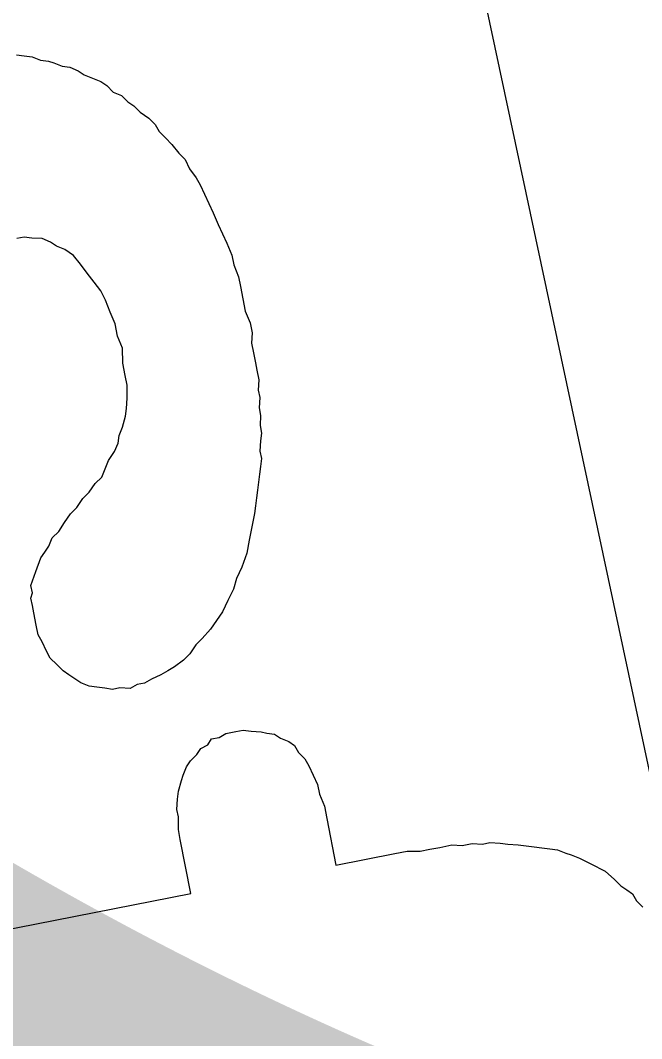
# Model space of a CAD drawing. Extents: x -545846 to -545044, y -1122650 to -1119108.
# Drawn here: x -545471.057 to -545469.26, y -1120431.051 to -1120428.105 of the extents above; entities that cross this region are included whole.
import ezdxf

# ---------------------------------------------------------------- set-up
doc = ezdxf.new("R2010")
doc.units = 0
doc.layers.add('osvětlené plochy-hodnota-obrys', color=7, linetype='Continuous')
doc.layers.add('Rozpiska', color=7, linetype='Continuous')

msp = doc.modelspace()

# ---------------------------------------------------------------- linework, layer by layer
at = {"layer": 'osvětlené plochy-hodnota-obrys'}
msp.add_lwpolyline([(-545607.5186, -1119727.5174), (-545482.5359, -1120367.871), (-545465.7296, -1120446.7426)], dxfattribs=at)
at = {"layer": 'Rozpiska'}
for p, q in [((-545471.068, -1120428.2042), (-545471.0452, -1120428.2071)), ((-545471.0452, -1120428.2071), (-545471.0225, -1120428.2101)), ((-545471.0225, -1120428.2101), (-545470.9984, -1120428.2201)), ((-545470.9984, -1120428.2201), (-545470.9757, -1120428.223)), ((-545470.9757, -1120428.223), (-545470.96, -1120428.2274)), ((-545470.96, -1120428.2274), (-545470.9359, -1120428.2374)), ((-545470.9359, -1120428.2374), (-545470.9132, -1120428.2404)), ((-545470.9132, -1120428.2404), (-545470.8891, -1120428.2504)), ((-545470.8891, -1120428.2504), (-545470.8721, -1120428.2618)), ((-545470.8721, -1120428.2618), (-545470.8479, -1120428.2719)), ((-545470.8479, -1120428.2719), (-545470.8238, -1120428.2819)), ((-545470.8238, -1120428.2819), (-545470.8068, -1120428.2934)), ((-545470.8068, -1120428.2934), (-545470.7884, -1120428.3119)), ((-545470.7884, -1120428.3119), (-545470.7643, -1120428.322)), ((-545470.7643, -1120428.322), (-545470.7459, -1120428.3405)), ((-545470.7459, -1120428.3405), (-545470.7289, -1120428.352)), ((-545470.7289, -1120428.352), (-545470.7105, -1120428.3705)), ((-545470.7105, -1120428.3705), (-545470.685, -1120428.3877)), ((-545470.685, -1120428.3877), (-545470.6666, -1120428.4062)), ((-545470.6666, -1120428.4062), (-545470.6553, -1120428.4262)), ((-545470.6553, -1120428.4262), (-545470.6369, -1120428.4447)), ((-545470.6369, -1120428.4447), (-545470.6185, -1120428.4633)), ((-545470.6185, -1120428.4633), (-545470.5987, -1120428.489)), ((-545470.5987, -1120428.489), (-545470.5803, -1120428.5075)), ((-545470.5803, -1120428.5075), (-545470.5676, -1120428.5346)), ((-545470.5676, -1120428.5346), (-545470.5478, -1120428.5602)), ((-545470.5478, -1120428.5602), (-545470.5365, -1120428.5802)), ((-545470.5365, -1120428.5802), (-545470.5238, -1120428.6072)), ((-545470.5238, -1120428.6072), (-545470.5112, -1120428.6343)), ((-545470.5112, -1120428.6343), (-545470.4985, -1120428.6614)), ((-545470.4985, -1120428.6614), (-545470.4844, -1120428.6955)), ((-545470.4844, -1120428.6955), (-545470.4717, -1120428.7226)), ((-545471.046, -1120428.7316), (-545471.0673, -1120428.7358)), ((-545471.0233, -1120428.7345), (-545471.046, -1120428.7316)), ((-545470.9934, -1120428.7361), (-545471.0233, -1120428.7345)), ((-545470.9693, -1120428.7461), (-545470.9934, -1120428.7361)), ((-545470.4717, -1120428.7226), (-545470.4591, -1120428.7496)), ((-545470.9523, -1120428.7576), (-545470.9693, -1120428.7461)), ((-545470.9282, -1120428.7676), (-545470.9523, -1120428.7576)), ((-545470.9026, -1120428.7848), (-545470.9282, -1120428.7676)), ((-545470.4591, -1120428.7496), (-545470.445, -1120428.7838)), ((-545470.8829, -1120428.8104), (-545470.9026, -1120428.7848)), ((-545470.445, -1120428.7838), (-545470.4394, -1120428.8123)), ((-545470.8631, -1120428.8361), (-545470.8829, -1120428.8104)), ((-545470.4394, -1120428.8123), (-545470.4253, -1120428.8464)), ((-545470.8433, -1120428.8618), (-545470.8631, -1120428.8361)), ((-545470.4253, -1120428.8464), (-545470.4198, -1120428.8749)), ((-545470.8235, -1120428.8874), (-545470.8433, -1120428.8618)), ((-545470.8108, -1120428.9145), (-545470.8235, -1120428.8874)), ((-545470.4198, -1120428.8749), (-545470.4128, -1120428.9104)), ((-545470.7967, -1120428.9486), (-545470.8108, -1120428.9145)), ((-545470.4128, -1120428.9104), (-545470.4059, -1120428.946)), ((-545470.4059, -1120428.946), (-545470.3918, -1120428.9802)), ((-545470.7827, -1120428.9828), (-545470.7967, -1120428.9486)), ((-545470.7757, -1120429.0184), (-545470.7827, -1120428.9828)), ((-545470.3918, -1120428.9802), (-545470.3862, -1120429.0086)), ((-545470.7616, -1120429.0526), (-545470.7757, -1120429.0184)), ((-545470.3862, -1120429.0086), (-545470.3878, -1120429.0385)), ((-545470.7604, -1120429.0966), (-545470.7616, -1120429.0526)), ((-545470.3878, -1120429.0385), (-545470.3822, -1120429.0669)), ((-545470.3822, -1120429.0669), (-545470.3766, -1120429.0954)), ((-545470.7534, -1120429.1322), (-545470.7604, -1120429.0966)), ((-545470.3766, -1120429.0954), (-545470.3724, -1120429.1167)), ((-545470.3724, -1120429.1167), (-545470.3669, -1120429.1451)), ((-545470.7479, -1120429.1606), (-545470.7534, -1120429.1322)), ((-545470.3669, -1120429.1451), (-545470.3684, -1120429.175)), ((-545470.748, -1120429.1976), (-545470.7479, -1120429.1606)), ((-545470.3684, -1120429.175), (-545470.3642, -1120429.1963)), ((-545470.7496, -1120429.2274), (-545470.748, -1120429.1976)), ((-545470.3642, -1120429.1963), (-545470.3658, -1120429.2262)), ((-545470.7525, -1120429.2502), (-545470.7496, -1120429.2274)), ((-545470.3658, -1120429.2262), (-545470.3616, -1120429.2475)), ((-545470.7611, -1120429.2814), (-545470.7525, -1120429.2502)), ((-545470.3616, -1120429.2475), (-545470.3632, -1120429.2773)), ((-545470.7712, -1120429.3055), (-545470.7611, -1120429.2814)), ((-545470.3632, -1120429.2773), (-545470.359, -1120429.2987)), ((-545470.359, -1120429.2987), (-545470.3619, -1120429.3214)), ((-545470.7842, -1120429.3524), (-545470.7741, -1120429.3282)), ((-545470.7741, -1120429.3282), (-545470.7712, -1120429.3055)), ((-545470.3619, -1120429.3214), (-545470.3635, -1120429.3512)), ((-545470.8013, -1120429.3779), (-545470.7842, -1120429.3524)), ((-545470.3635, -1120429.3512), (-545470.3593, -1120429.3726)), ((-545470.8114, -1120429.402), (-545470.8013, -1120429.3779)), ((-545470.3593, -1120429.3726), (-545470.3622, -1120429.3953)), ((-545470.8214, -1120429.4261), (-545470.8114, -1120429.402)), ((-545470.3652, -1120429.418), (-545470.3681, -1120429.4408)), ((-545470.3622, -1120429.3953), (-545470.3652, -1120429.418)), ((-545470.8572, -1120429.47), (-545470.84, -1120429.4445)), ((-545470.84, -1120429.4445), (-545470.8214, -1120429.4261)), ((-545470.3681, -1120429.4408), (-545470.371, -1120429.4635)), ((-545470.8757, -1120429.4884), (-545470.8572, -1120429.47)), ((-545470.371, -1120429.4635), (-545470.374, -1120429.4862)), ((-545470.8929, -1120429.5139), (-545470.8757, -1120429.4884)), ((-545470.374, -1120429.4862), (-545470.3769, -1120429.509)), ((-545470.9286, -1120429.5579), (-545470.9114, -1120429.5323)), ((-545470.9114, -1120429.5323), (-545470.8929, -1120429.5139)), ((-545470.3798, -1120429.5317), (-545470.3871, -1120429.57)), ((-545470.3769, -1120429.509), (-545470.3798, -1120429.5317)), ((-545470.9457, -1120429.5834), (-545470.9286, -1120429.5579)), ((-545470.9643, -1120429.6018), (-545470.9457, -1120429.5834)), ((-545470.3871, -1120429.57), (-545470.3944, -1120429.6084)), ((-545470.9743, -1120429.6259), (-545470.9643, -1120429.6018)), ((-545470.3944, -1120429.6084), (-545470.4016, -1120429.6467)), ((-545470.9972, -1120429.6599), (-545470.9858, -1120429.6429)), ((-545470.9858, -1120429.6429), (-545470.9743, -1120429.6259)), ((-545470.4016, -1120429.6467), (-545470.416, -1120429.6865)), ((-545471.0116, -1120429.6996), (-545470.9972, -1120429.6599)), ((-545471.026, -1120429.7394), (-545471.0116, -1120429.6996)), ((-545470.416, -1120429.6865), (-545470.4318, -1120429.7191)), ((-545471.0218, -1120429.7607), (-545471.026, -1120429.7394)), ((-545470.4318, -1120429.7191), (-545470.4404, -1120429.7503)), ((-545471.0261, -1120429.7763), (-545471.0218, -1120429.7607)), ((-545470.4404, -1120429.7503), (-545470.4562, -1120429.7829)), ((-545471.022, -1120429.7977), (-545471.0261, -1120429.7763)), ((-545471.0178, -1120429.819), (-545471.022, -1120429.7977)), ((-545470.4562, -1120429.7829), (-545470.472, -1120429.8156)), ((-545471.0108, -1120429.8546), (-545471.0178, -1120429.819)), ((-545470.472, -1120429.8156), (-545470.4891, -1120429.8411)), ((-545471.0052, -1120429.883), (-545471.0108, -1120429.8546)), ((-545470.4891, -1120429.8411), (-545470.5063, -1120429.8666)), ((-545470.994, -1120429.903), (-545471.0052, -1120429.883)), ((-545470.5063, -1120429.8666), (-545470.5306, -1120429.8935)), ((-545470.9813, -1120429.93), (-545470.994, -1120429.903)), ((-545470.5491, -1120429.9119), (-545470.5663, -1120429.9374)), ((-545470.5306, -1120429.8935), (-545470.5491, -1120429.9119)), ((-545470.97, -1120429.95), (-545470.9813, -1120429.93)), ((-545470.5663, -1120429.9374), (-545470.5848, -1120429.9558)), ((-545470.9516, -1120429.9685), (-545470.97, -1120429.95)), ((-545470.9332, -1120429.9871), (-545470.9516, -1120429.9685)), ((-545470.6105, -1120429.9756), (-545470.6304, -1120429.9869)), ((-545470.5848, -1120429.9558), (-545470.6105, -1120429.9756)), ((-545470.9162, -1120429.9985), (-545470.9332, -1120429.9871)), ((-545470.8992, -1120430.01), (-545470.9162, -1120429.9985)), ((-545470.6504, -1120429.9982), (-545470.6775, -1120430.0109)), ((-545470.6304, -1120429.9869), (-545470.6504, -1120429.9982)), ((-545470.8822, -1120430.0214), (-545470.8992, -1120430.01)), ((-545470.858, -1120430.0314), (-545470.8822, -1120430.0214)), ((-545470.8353, -1120430.0344), (-545470.858, -1120430.0314)), ((-545470.8126, -1120430.0373), (-545470.8353, -1120430.0344)), ((-545470.7899, -1120430.0403), (-545470.8126, -1120430.0373)), ((-545470.7685, -1120430.0361), (-545470.7899, -1120430.0403)), ((-545470.7387, -1120430.0376), (-545470.7685, -1120430.0361)), ((-545470.7187, -1120430.0263), (-545470.7387, -1120430.0376)), ((-545470.6974, -1120430.0222), (-545470.7187, -1120430.0263)), ((-545470.6775, -1120430.0109), (-545470.6974, -1120430.0222)), ((-545470.5148, -1120430.2006), (-545470.5033, -1120430.1836)), ((-545470.5033, -1120430.1836), (-545470.482, -1120430.1794)), ((-545470.482, -1120430.1794), (-545470.4621, -1120430.1681)), ((-545470.4621, -1120430.1681), (-545470.4336, -1120430.1625)), ((-545470.4336, -1120430.1625), (-545470.4123, -1120430.1584)), ((-545470.4123, -1120430.1584), (-545470.3895, -1120430.1613)), ((-545470.3895, -1120430.1613), (-545470.3597, -1120430.1628)), ((-545470.3597, -1120430.1628), (-545470.3441, -1120430.1672)), ((-545470.3441, -1120430.1672), (-545470.3214, -1120430.1701)), ((-545470.3214, -1120430.1701), (-545470.3043, -1120430.1815)), ((-545470.3043, -1120430.1815), (-545470.2802, -1120430.1916)), ((-545470.5462, -1120430.2289), (-545470.5347, -1120430.2119)), ((-545470.5347, -1120430.2119), (-545470.5148, -1120430.2006)), ((-545470.2802, -1120430.1916), (-545470.2632, -1120430.203)), ((-545470.2632, -1120430.203), (-545470.2519, -1120430.223)), ((-545470.5647, -1120430.2473), (-545470.5462, -1120430.2289)), ((-545470.2519, -1120430.223), (-545470.2335, -1120430.2415)), ((-545470.2335, -1120430.2415), (-545470.2222, -1120430.2615)), ((-545470.5862, -1120430.2884), (-545470.5762, -1120430.2643)), ((-545470.5762, -1120430.2643), (-545470.5647, -1120430.2473)), ((-545470.2222, -1120430.2615), (-545470.2096, -1120430.2885)), ((-545470.5905, -1120430.304), (-545470.5862, -1120430.2884)), ((-545470.2096, -1120430.2885), (-545470.1969, -1120430.3156)), ((-545470.5992, -1120430.3353), (-545470.5905, -1120430.304)), ((-545470.1969, -1120430.3156), (-545470.1913, -1120430.344)), ((-545470.6037, -1120430.3878), (-545470.6021, -1120430.358)), ((-545470.6021, -1120430.358), (-545470.5992, -1120430.3353)), ((-545470.1913, -1120430.344), (-545470.1772, -1120430.3782)), ((-545470.5995, -1120430.4092), (-545470.6037, -1120430.3878)), ((-545470.1772, -1120430.3782), (-545470.1703, -1120430.4138)), ((-545470.5997, -1120430.4461), (-545470.5995, -1120430.4092)), ((-545470.1703, -1120430.4138), (-545470.1438, -1120430.5489)), ((-545470.5941, -1120430.4746), (-545470.5997, -1120430.4461)), ((-545470.5635, -1120430.631), (-545470.5941, -1120430.4746)), ((-545469.9731, -1120430.5155), (-545469.9376, -1120430.5085)), ((-545469.9376, -1120430.5085), (-545469.9006, -1120430.5087)), ((-545469.9006, -1120430.5087), (-545469.8722, -1120430.5031)), ((-545469.8722, -1120430.5031), (-545469.8437, -1120430.4976)), ((-545469.8437, -1120430.4976), (-545469.8082, -1120430.4906)), ((-545469.8082, -1120430.4906), (-545469.7783, -1120430.4921)), ((-545469.7783, -1120430.4921), (-545469.7499, -1120430.4866)), ((-545469.7499, -1120430.4866), (-545469.72, -1120430.4881)), ((-545469.72, -1120430.4881), (-545469.6987, -1120430.4839)), ((-545469.6987, -1120430.4839), (-545469.6688, -1120430.4855)), ((-545469.6688, -1120430.4855), (-545469.6461, -1120430.4884)), ((-545469.6461, -1120430.4884), (-545469.6163, -1120430.49)), ((-545469.6163, -1120430.49), (-545469.5935, -1120430.4929)), ((-545469.5935, -1120430.4929), (-545469.5708, -1120430.4958)), ((-545469.5708, -1120430.4958), (-545469.5481, -1120430.4988)), ((-545469.5481, -1120430.4988), (-545469.5254, -1120430.5017)), ((-545469.5254, -1120430.5017), (-545469.5026, -1120430.5046)), ((-545469.5026, -1120430.5046), (-545469.4785, -1120430.5147)), ((-545470.1438, -1120430.5489), (-545469.9731, -1120430.5155)), ((-545469.4785, -1120430.5147), (-545469.4629, -1120430.519)), ((-545469.4629, -1120430.519), (-545469.4388, -1120430.5291)), ((-545469.4388, -1120430.5291), (-545469.4061, -1120430.5448)), ((-545469.4061, -1120430.5448), (-545469.365, -1120430.5663)), ((-545469.365, -1120430.5663), (-545469.3381, -1120430.5906)), ((-545469.3381, -1120430.5906), (-545469.3197, -1120430.6092)), ((-545469.3197, -1120430.6092), (-545469.3027, -1120430.6206)), ((-545469.3027, -1120430.6206), (-545469.2857, -1120430.632)), ((-545472.0997, -1120430.9317), (-545470.5635, -1120430.631)), ((-545469.2857, -1120430.632), (-545469.2744, -1120430.652)), ((-545469.2744, -1120430.652), (-545469.256, -1120430.6705))]:
    msp.add_line(p, q, dxfattribs=at)

# ---------------------------------------------------------------- texts
at = {"layer": 'osvětlené plochy-hodnota-obrys'}
msp.add_text('20', height=22.78125, rotation=281.0956, dxfattribs=at).set_placement((-545485.3865, -1120422.6428))

doc.saveas('drawing.dxf')
